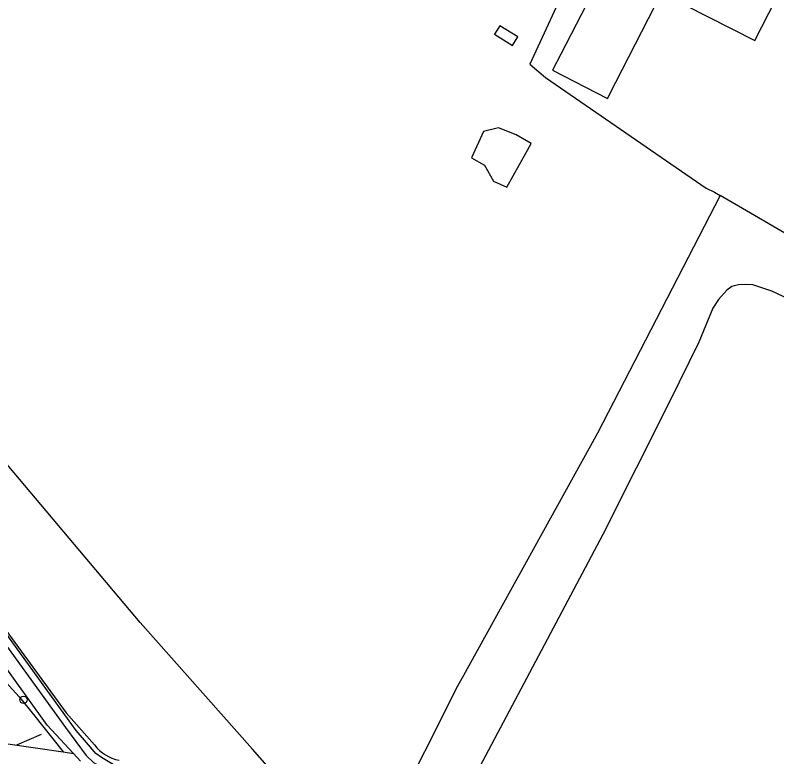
# Model space of a CAD drawing. Extents: x 159628 to 160723, y 388176 to 389416.
# Drawn here: x 160357.8 to 160461.7, y 388813.7 to 388915 of the extents above; entities that cross this region are included whole.
import ezdxf

# ---------------------------------------------------------------- set-up
doc = ezdxf.new("R2010")
doc.units = 0
for name, color, linetype in [('IMGEO_Berm_groen', 7, 'Continuous'), ('IMGEO_Boom', 7, 'Continuous'), ('IMGEO_Bouwland', 7, 'Continuous'), ('IMGEO_Grasland_overig', 7, 'Continuous'), ('IMGEO_Groenvoorziening', 7, 'Continuous'), ('IMGEO_Hek', 7, 'Continuous'), ('IMGEO_Loofbos', 7, 'Continuous'), ('IMGEO_Pand', 7, 'Continuous'), ('IMGEO_Voetpad_halfverhard', 7, 'Continuous'), ('IMGEO_Waterloop', 7, 'Continuous')]:
    doc.layers.add(name, color=color, linetype=linetype)

msp = doc.modelspace()

# ---------------------------------------------------------------- linework, layer by layer
at = {"layer": 'IMGEO_Berm_groen'}
for points in [[(160364.32, 388814.36), (160365.72, 388814.15)], [(160366.69, 388813.1), (160365.72, 388814.15)]]:
    msp.add_lwpolyline(points, dxfattribs=at)
at = {"layer": 'IMGEO_Boom'}
msp.add_circle((160358.91, 388821.48), 0.489, dxfattribs=at)
at = {"layer": 'IMGEO_Bouwland'}
for points in [[(160445.03, 388984.24), (160437.54, 388987.75), (160420.75, 388955.74), (160440.21, 388945.59), (160428.33, 388922.15), (160433.32, 388919.76), (160428.04, 388908.31), (160430.17, 388906.47), (160452.09, 388891.37), (160453.21, 388890.79), (160453.98, 388890.34)], [(160424.86, 388891.5), (160427.47, 388896.14), (160428.21, 388897.45), (160426.15, 388898.63), (160423.74, 388899.6), (160421.69, 388899.11), (160420.07, 388895.48), (160421.82, 388894.48), (160423.05, 388892.33), (160424.86, 388891.5)]]:
    msp.add_lwpolyline(points, dxfattribs=at)
at = {"layer": 'IMGEO_Grasland_overig'}
for points in [[(160453.98, 388890.34), (160437.24, 388857.88), (160418.74, 388824.39), (160418.15, 388823.34), (160409.2, 388805.48)], [(160495.33, 388866.28), (160494.09, 388867.01), (160453.98, 388890.34)], [(160490.98, 388859.35), (160488.04, 388861.88), (160466.79, 388874.6), (160461.06, 388877.29), (160458.44, 388878.15), (160457.43, 388878.22), (160456.51, 388878.16), (160455.61, 388877.93), (160454.89, 388877.44), (160453.77, 388876.17), (160452.99, 388874.97), (160451.09, 388870.33), (160447.08, 388862.2), (160437.98, 388844.08), (160422.81, 388815.37), (160419.67, 388809.45), (160420.24, 388802.57)]]:
    msp.add_lwpolyline(points, dxfattribs=at)
at = {"layer": 'IMGEO_Groenvoorziening'}
msp.add_lwpolyline([(160365.72, 388814.15), (160362.16, 388818.02), (160331.77, 388860.36), (160272.72, 388940.38), (160263.08, 388952.91)], dxfattribs=at)
at = {"layer": 'IMGEO_Hek'}
msp.add_lwpolyline([(160361.31, 388816.75), (160357.95, 388815.31)], dxfattribs=at)
at = {"layer": 'IMGEO_Loofbos'}
for points in [[(160270.11, 388956.55), (160266.44, 388953.76), (160275.02, 388942.7), (160364.75, 388819.69), (160368.61, 388815.34)], [(160409.2, 388805.48), (160406.91, 388806.02), (160395.51, 388808.7), (160390.16, 388814.74), (160374.84, 388832.04), (160270.64, 388955.87), (160270.11, 388956.55)]]:
    msp.add_lwpolyline(points, dxfattribs=at)
msp.add_arc((160373.04, 388818.68), 5.56, 217.0476, 258.7018, dxfattribs=at)
at = {"layer": 'IMGEO_Pand'}
for points in [[(160470.11, 388933.8), (160445.17, 388946.53), (160433.81, 388924.26), (160438.53, 388921.85), (160432.24, 388909.68), (160431.1, 388907.47), (160438.63, 388903.62), (160439.77, 388905.84), (160445.99, 388918.04), (160458.75, 388911.53), (160470.11, 388933.8)], [(160426.38, 388912.02), (160423.92, 388913.55), (160423.18, 388912.37), (160425.64, 388910.84), (160426.38, 388912.02)]]:
    msp.add_lwpolyline(points, dxfattribs=at)
at = {"layer": 'IMGEO_Voetpad_halfverhard'}
for points in [[(160263.08, 388952.91), (160262.46, 388951.52), (160270.75, 388938.75), (160276.44, 388931.2), (160288.46, 388915.69), (160297.12, 388904.4), (160306.55, 388891.2), (160311.62, 388884.65), (160320.97, 388871.29), (160332.33, 388855.74), (160342.92, 388841.29), (160349.96, 388831.58), (160352.9, 388827.81), (160358.3, 388821.9), (160360.26, 388819.5), (160364.32, 388814.36)], [(160356.79, 388815.46), (160364.32, 388814.36)]]:
    msp.add_lwpolyline(points, dxfattribs=at)
at = {"layer": 'IMGEO_Waterloop'}
msp.add_lwpolyline([(160350.64, 388837.04), (160364.65, 388817.69), (160367.44, 388813.9), (160368.48, 388812.94), (160369.09, 388812.54), (160370.07, 388812.13), (160371.2, 388811.76), (160378.73, 388809.8), (160378.8, 388810.51), (160371.13, 388812.67), (160369.56, 388813.6), (160368.8, 388814.13), (160367.78, 388815.35), (160366.12, 388817.27), (160354.44, 388833.35)], dxfattribs=at)

doc.saveas('drawing.dxf')
